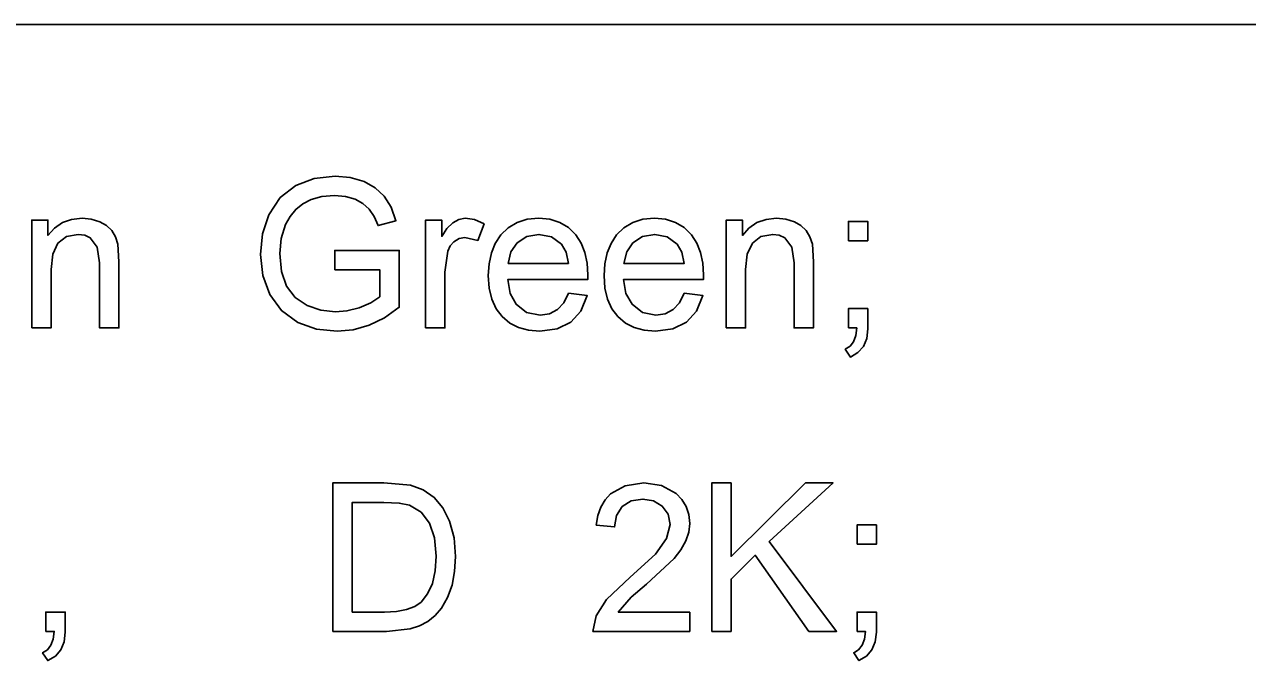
# Model space of a CAD drawing. Extents: x 1001568 to 1002149, y 1840825 to 1841423.
# Drawn here: x 1001897.97 to 1001900.656, y 1840966.072 to 1840967.469 of the extents above; entities that cross this region are included whole.
import ezdxf

# ---------------------------------------------------------------- set-up
doc = ezdxf.new("R2010")
doc.units = 0
doc.layers.add('R_No Plot', color=7, linetype='Continuous')
doc.layers.add('SIGNS', color=7, linetype='Continuous')

msp = doc.modelspace()

# ---------------------------------------------------------------- linework, layer by layer
at = {"layer": 'R_No Plot'}
msp.add_line((1001890.6501, 1840967.4691), (1001982.1327, 1840967.4691), dxfattribs=at)
at = {"layer": 'SIGNS'}
for points in [[(1001898.6511, 1840966.9301), (1001898.7504, 1840966.9301), (1001898.7504, 1840966.8709), (1001898.7303, 1840966.8574), (1001898.7047, 1840966.8468), (1001898.6781, 1840966.84), (1001898.6531, 1840966.8379), (1001898.6209, 1840966.8414), (1001898.5906, 1840966.8517), (1001898.5642, 1840966.8695), (1001898.5453, 1840966.8944), (1001898.5341, 1840966.9264), (1001898.5306, 1840966.9657), (1001898.5338, 1840966.9993), (1001898.5432, 1840967.0297), (1001898.553, 1840967.0476), (1001898.5656, 1840967.0627), (1001898.5809, 1840967.0749), (1001898.5992, 1840967.0843), (1001898.6232, 1840967.091), (1001898.6509, 1840967.0932), (1001898.6747, 1840967.0911), (1001898.6964, 1840967.0851), (1001898.7129, 1840967.0761), (1001898.7268, 1840967.0636), (1001898.7379, 1840967.0473), (1001898.7464, 1840967.0274), (1001898.7857, 1840967.0381), (1001898.7748, 1840967.0676), (1001898.7596, 1840967.0919), (1001898.7399, 1840967.1106), (1001898.7159, 1840967.1241), (1001898.6853, 1840967.1328), (1001898.6518, 1840967.1357), (1001898.6057, 1840967.1306), (1001898.5655, 1840967.1156), (1001898.5315, 1840967.089), (1001898.5065, 1840967.0509), (1001898.4926, 1840967.0093), (1001898.488, 1840966.964), (1001898.493, 1840966.9174), (1001898.5083, 1840966.8761), (1001898.5342, 1840966.8405), (1001898.5704, 1840966.8146), (1001898.6108, 1840966.8001), (1001898.6565, 1840966.7954), (1001898.692, 1840966.7986), (1001898.7268, 1840966.8084), (1001898.7603, 1840966.8248), (1001898.793, 1840966.8479), (1001898.793, 1840966.9727), (1001898.6511, 1840966.9727)], [(1001897.9857, 1840966.8024), (1001898.0282, 1840966.8024), (1001898.0282, 1840966.9307), (1001898.0318, 1840966.9646), (1001898.043, 1840966.9887), (1001898.0617, 1840967.0032), (1001898.0878, 1840967.0081), (1001898.102, 1840967.0062), (1001898.1143, 1840967.0008), (1001898.1295, 1840966.9803), (1001898.1346, 1840966.9453), (1001898.1346, 1840966.8024), (1001898.1772, 1840966.8024), (1001898.1772, 1840966.9474), (1001898.1749, 1840966.9863), (1001898.1696, 1840967.0028), (1001898.1613, 1840967.0166), (1001898.1499, 1840967.0276), (1001898.1355, 1840967.0358), (1001898.1164, 1840967.0416), (1001898.0963, 1840967.0436), (1001898.0732, 1840967.041), (1001898.0529, 1840967.0339), (1001898.0355, 1840967.022), (1001898.0211, 1840967.0058), (1001898.0211, 1840967.0395), (1001897.9857, 1840967.0395)], [(1001898.8507, 1840966.8024), (1001898.8932, 1840966.8024), (1001898.8932, 1840966.9251), (1001898.8997, 1840966.9714), (1001898.9051, 1840966.9831), (1001898.9129, 1840966.9919), (1001898.9247, 1840966.9987), (1001898.9373, 1840967.001), (1001898.9659, 1840966.9946), (1001898.9794, 1840967.0309), (1001898.9582, 1840967.0404), (1001898.9379, 1840967.0436), (1001898.9237, 1840967.041), (1001898.9104, 1840967.0335), (1001898.8977, 1840967.0209), (1001898.8861, 1840967.0035), (1001898.8861, 1840967.0395), (1001898.8507, 1840967.0395)], [(1001899.5112, 1840966.8024), (1001899.5537, 1840966.8024), (1001899.5537, 1840966.9307), (1001899.5574, 1840966.9646), (1001899.5686, 1840966.9887), (1001899.5872, 1840967.0032), (1001899.6134, 1840967.0081), (1001899.6275, 1840967.0062), (1001899.6399, 1840967.0008), (1001899.6551, 1840966.9803), (1001899.6601, 1840966.9453), (1001899.6601, 1840966.8024), (1001899.7027, 1840966.8024), (1001899.7027, 1840966.9474), (1001899.7005, 1840966.9863), (1001899.6952, 1840967.0028), (1001899.6868, 1840967.0166), (1001899.6754, 1840967.0276), (1001899.661, 1840967.0358), (1001899.642, 1840967.0416), (1001899.6219, 1840967.0436), (1001899.5987, 1840967.041), (1001899.5785, 1840967.0339), (1001899.5611, 1840967.022), (1001899.5467, 1840967.0058), (1001899.5467, 1840967.0395), (1001899.5112, 1840967.0395)], [(1001899.7796, 1840966.9939), (1001899.8221, 1840966.9939), (1001899.8221, 1840967.0365), (1001899.7796, 1840967.0365)], [(1001899.7796, 1840966.8024), (1001899.798, 1840966.8024), (1001899.7959, 1840966.7857), (1001899.791, 1840966.7723), (1001899.7831, 1840966.7622), (1001899.7725, 1840966.7556), (1001899.7839, 1840966.7386), (1001899.8005, 1840966.7485), (1001899.8125, 1840966.7621), (1001899.8197, 1840966.7795), (1001899.8221, 1840966.8009), (1001899.8221, 1840966.845), (1001899.7796, 1840966.845)], [(1001899.4309, 1840966.1783), (1001899.2739, 1840966.1783), (1001899.3026, 1840966.2113), (1001899.3361, 1840966.2399), (1001899.3968, 1840966.2962), (1001899.4116, 1840966.3154), (1001899.4224, 1840966.3347), (1001899.4287, 1840966.3538), (1001899.4309, 1840966.3731), (1001899.4291, 1840966.3927), (1001899.4234, 1840966.4102), (1001899.414, 1840966.4257), (1001899.401, 1840966.439), (1001899.3693, 1840966.4563), (1001899.3304, 1840966.462), (1001899.2892, 1840966.456), (1001899.2572, 1840966.4382), (1001899.2449, 1840966.4249), (1001899.2356, 1840966.4091), (1001899.2292, 1840966.3905), (1001899.2257, 1840966.3695), (1001899.2659, 1840966.3654), (1001899.2702, 1840966.3905), (1001899.2827, 1840966.41), (1001899.3023, 1840966.4224), (1001899.3283, 1840966.4265), (1001899.3515, 1840966.4226), (1001899.3705, 1840966.4114), (1001899.3839, 1840966.3933), (1001899.3884, 1840966.3707), (1001899.3801, 1840966.3397), (1001899.3555, 1840966.3054), (1001899.2999, 1840966.2549), (1001899.2484, 1840966.2061), (1001899.2253, 1840966.1701), (1001899.2182, 1840966.1358), (1001899.4309, 1840966.1358)], [(1001899.4795, 1840966.1358), (1001899.522, 1840966.1358), (1001899.522, 1840966.2508), (1001899.575, 1840966.3032), (1001899.6928, 1840966.1358), (1001899.7535, 1840966.1358), (1001899.6057, 1840966.3334), (1001899.7459, 1840966.462), (1001899.6851, 1840966.462), (1001899.522, 1840966.3007), (1001899.522, 1840966.462), (1001899.4795, 1840966.462)], [(1001899.7985, 1840966.3273), (1001899.841, 1840966.3273), (1001899.841, 1840966.3698), (1001899.7985, 1840966.3698)], [(1001898.0165, 1840966.1358), (1001898.0349, 1840966.1358), (1001898.0328, 1840966.1191), (1001898.0279, 1840966.1057), (1001898.02, 1840966.0956), (1001898.0094, 1840966.0889), (1001898.0208, 1840966.072), (1001898.0375, 1840966.0818), (1001898.0494, 1840966.0955), (1001898.0566, 1840966.1129), (1001898.0591, 1840966.1342), (1001898.0591, 1840966.1783), (1001898.0165, 1840966.1783)], [(1001899.7985, 1840966.1358), (1001899.8169, 1840966.1358), (1001899.8148, 1840966.1191), (1001899.8099, 1840966.1057), (1001899.802, 1840966.0956), (1001899.7914, 1840966.0889), (1001899.8028, 1840966.072), (1001899.8194, 1840966.0818), (1001899.8314, 1840966.0955), (1001899.8386, 1840966.1129), (1001899.841, 1840966.1342), (1001899.841, 1840966.1783), (1001899.7985, 1840966.1783)]]:
    msp.add_lwpolyline(points, close=True, dxfattribs=at)
for points in [[(1001899.1646, 1840966.8788), (1001899.1541, 1840966.8577), (1001899.1402, 1840966.8428), (1001899.123, 1840966.8338), (1001899.1024, 1840966.8308), (1001899.0727, 1840966.8367), (1001899.05, 1840966.8544), (1001899.0367, 1840966.8785), (1001899.0312, 1840966.9088), (1001899.2069, 1840966.9088), (1001899.2072, 1840966.9195), (1001899.2055, 1840966.9451), (1001899.2005, 1840966.9683), (1001899.1922, 1840966.9888), (1001899.1806, 1840967.007), (1001899.1645, 1840967.0229), (1001899.1457, 1840967.0344), (1001899.1238, 1840967.0412), (1001899.0994, 1840967.0436), (1001899.074, 1840967.0412), (1001899.0517, 1840967.0343), (1001899.0323, 1840967.0227), (1001899.0159, 1840967.0067), (1001899.0039, 1840966.9883), (1001898.9954, 1840966.9673), (1001898.9903, 1840966.9436), (1001898.9886, 1840966.9174), (1001898.9905, 1840966.8898), (1001898.9962, 1840966.8657), (1001899.0056, 1840966.8448), (1001899.019, 1840966.8273), (1001899.0355, 1840966.8133), (1001899.0548, 1840966.8033), (1001899.0767, 1840966.7974), (1001899.1015, 1840966.7954), (1001899.1395, 1840966.8002), (1001899.1695, 1840966.8149), (1001899.1916, 1840966.8392), (1001899.2058, 1840966.8736), (1001899.1646, 1840966.8788)], [(1001899.4188, 1840966.8788), (1001899.4083, 1840966.8577), (1001899.3944, 1840966.8428), (1001899.3771, 1840966.8338), (1001899.3566, 1840966.8308), (1001899.3269, 1840966.8367), (1001899.3042, 1840966.8544), (1001899.2909, 1840966.8785), (1001899.2854, 1840966.9088), (1001899.4611, 1840966.9088), (1001899.4614, 1840966.9195), (1001899.4597, 1840966.9451), (1001899.4547, 1840966.9683), (1001899.4464, 1840966.9888), (1001899.4348, 1840967.007), (1001899.4187, 1840967.0229), (1001899.3998, 1840967.0344), (1001899.378, 1840967.0412), (1001899.3535, 1840967.0436), (1001899.3282, 1840967.0412), (1001899.3059, 1840967.0343), (1001899.2865, 1840967.0227), (1001899.2701, 1840967.0067), (1001899.2581, 1840966.9883), (1001899.2496, 1840966.9673), (1001899.2445, 1840966.9436), (1001899.2428, 1840966.9174), (1001899.2447, 1840966.8898), (1001899.2504, 1840966.8657), (1001899.2598, 1840966.8448), (1001899.2732, 1840966.8273), (1001899.2897, 1840966.8133), (1001899.309, 1840966.8033), (1001899.3309, 1840966.7974), (1001899.3557, 1840966.7954), (1001899.3937, 1840966.8002), (1001899.4237, 1840966.8149), (1001899.4457, 1840966.8392), (1001899.46, 1840966.8736), (1001899.4188, 1840966.8788)], [(1001899.0324, 1840966.9442), (1001899.0383, 1840966.9694), (1001899.052, 1840966.9897), (1001899.0732, 1840967.0035), (1001899.0998, 1840967.0081), (1001899.1275, 1840967.0026), (1001899.1495, 1840966.9864), (1001899.1595, 1840966.9687), (1001899.1647, 1840966.9442), (1001899.0324, 1840966.9442)], [(1001899.2866, 1840966.9442), (1001899.2925, 1840966.9694), (1001899.3062, 1840966.9897), (1001899.3274, 1840967.0035), (1001899.354, 1840967.0081), (1001899.3817, 1840967.0026), (1001899.4037, 1840966.9864), (1001899.4137, 1840966.9687), (1001899.4189, 1840966.9442), (1001899.2866, 1840966.9442)], [(1001898.647, 1840966.1358), (1001898.7646, 1840966.1358), (1001898.8169, 1840966.1413), (1001898.8373, 1840966.1479), (1001898.8557, 1840966.1579), (1001898.8716, 1840966.171), (1001898.8856, 1840966.1872), (1001898.8991, 1840966.2106), (1001898.9088, 1840966.2373), (1001898.9146, 1840966.2673), (1001898.9165, 1840966.3007), (1001898.9132, 1840966.3418), (1001898.9036, 1840966.3781), (1001898.8889, 1840966.4074), (1001898.8697, 1840966.4303), (1001898.8458, 1840966.4469), (1001898.8173, 1840966.4574), (1001898.7593, 1840966.462), (1001898.647, 1840966.462), (1001898.647, 1840966.1358)], [(1001898.6896, 1840966.1783), (1001898.6896, 1840966.4194), (1001898.759, 1840966.4194), (1001898.7928, 1840966.4178), (1001898.8155, 1840966.413), (1001898.841, 1840966.3977), (1001898.8593, 1840966.374), (1001898.8703, 1840966.3418), (1001898.874, 1840966.3012), (1001898.8719, 1840966.2688), (1001898.8656, 1840966.2414), (1001898.8553, 1840966.2185), (1001898.841, 1840966.2005), (1001898.8272, 1840966.1907), (1001898.8091, 1840966.1838), (1001898.7867, 1840966.1796), (1001898.7602, 1840966.1783), (1001898.6896, 1840966.1783)]]:
    msp.add_lwpolyline(points, dxfattribs=at)

doc.saveas('drawing.dxf')
